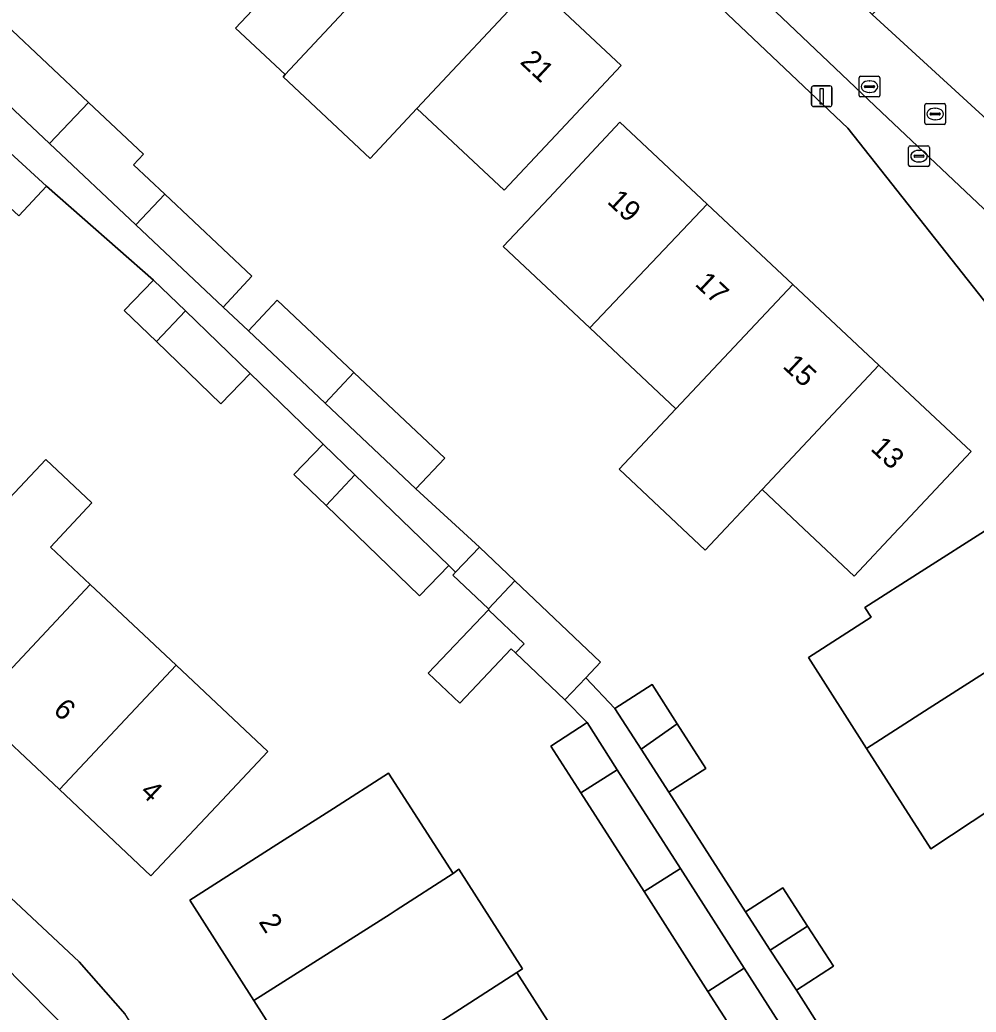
# Model space of a CAD drawing. Extents: x 158472 to 159562, y 388525 to 389606.
# Drawn here: x 159160.92 to 159207.13, y 389226.63 to 389274.6 of the extents above; entities that cross this region are included whole.
import ezdxf

# ---------------------------------------------------------------- set-up
doc = ezdxf.new("R2010")
doc.units = 0
for name, color, linetype in [('IMGEO_Brandkraan', 7, 'Continuous'), ('IMGEO_Erf', 7, 'Continuous'), ('IMGEO_Kolk', 7, 'Continuous'), ('IMGEO_Lichtmast', 7, 'Continuous'), ('IMGEO_Pand', 7, 'Continuous'), ('IMGEO_Pand_nummerreeks', 7, 'Continuous'), ('IMGEO_Rijbaan_lokaal_open', 7, 'Continuous'), ('IMGEO_Rioolput', 7, 'Continuous'), ('IMGEO_Voetpad_open', 7, 'Continuous')]:
    doc.layers.add(name, color=color, linetype=linetype)

msp = doc.modelspace()

# ---------------------------------------------------------------- linework, layer by layer
at = {"layer": 'IMGEO_Brandkraan'}
for p, q in [((159203.872, 389267.586), (159203.872, 389268.438)), ((159203.947, 389268.512), (159204.799, 389268.512)), ((159204.36, 389268.292), (159204.385, 389268.292)), ((159204.873, 389268.438), (159204.873, 389267.586)), ((159204.131, 389268.006), (159204.131, 389268.018)), ((159204.569, 389267.969), (159204.171, 389267.969)), ((159204.174, 389268.055), (159204.572, 389268.055)), ((159204.383, 389267.732), (159204.358, 389267.732)), ((159204.615, 389268.018), (159204.615, 389268.006)), ((159204.799, 389267.512), (159203.947, 389267.512))]:
    msp.add_line(p, q, dxfattribs=at)
for points in [[(159203.872, 389267.586), (159203.872, 389268.438)], [(159203.947, 389268.512), (159204.799, 389268.512)], [(159204.873, 389268.438), (159204.873, 389267.586)], [(159204.799, 389267.512), (159203.947, 389267.512)]]:
    msp.add_lwpolyline(points, dxfattribs=at)
for centre, radius, start, end in [((159203.949, 389268.436), 0.0765, 91.552, 178.448), ((159203.949, 389268.436), 0.0765, 91.552, 178.448), ((159204.797, 389268.436), 0.0765, 1.552, 88.448), ((159204.797, 389268.436), 0.0765, 1.552, 88.448), ((159204.171, 389268.015), 0.0403, 85.8775, 175.7526), ((159204.168, 389268.005), 0.0366, 178.938, 274.7102), ((159204.572, 389268.012), 0.043, 264.8664, 352.4533), ((159204.576, 389268.017), 0.0386, 1.7309, 96.639), ((159203.949, 389267.588), 0.0765, 181.552, 268.448), ((159203.949, 389267.588), 0.0765, 181.552, 268.448), ((159204.797, 389267.588), 0.0765, 271.552, 358.448), ((159204.797, 389267.588), 0.0765, 271.552, 358.448)]:
    msp.add_arc(centre, radius, start, end, dxfattribs=at)
for centre, major_axis, ratio, start_param, end_param in [((159204.359, 389268.012), (-0.387, 0.002), 0.722429, 4.712389, 7.853982), ((159204.384, 389268.012), (-0.39, 0.002), 0.717154, 1.570796, 4.712389)]:
    msp.add_ellipse(centre, major_axis=major_axis, ratio=ratio, start_param=start_param, end_param=end_param, dxfattribs=at)
at = {"layer": 'IMGEO_Erf'}
for points in [[(159233.498, 389225.39), (159224.966, 389238.955), (159216.237, 389250), (159200.934, 389269.362), (159159.334, 389308.772)], [(159160.458, 389300.042), (159164.611, 389296.154), (159168.8, 389292.232), (159172.993, 389288.307), (159177.187, 389284.381), (159181.544, 389280.301), (159185.762, 389276.352), (159189.979, 389272.404), (159186.562, 389268.754), (159184.328, 389266.368), (159180.111, 389270.316), (159177.856, 389267.907), (159173.638, 389271.856), (159173.735, 389271.96), (159171.341, 389274.202), (159173.502, 389276.504), (159171.545, 389278.336), (159169.179, 389275.8), (159164.942, 389279.755), (159167.325, 389282.286), (159163.126, 389286.217), (159158.969, 389290.11)], [(159160.273, 389274.349), (159164.238, 389270.613), (159166.896, 389268.109), (159166.412, 389267.595), (159167.923, 389266.171), (159172.132, 389262.205), (159170.748, 389260.713), (159171.963, 389259.568), (159173.359, 389261.049), (159177.067, 389257.556), (159181.454, 389253.422), (159180.059, 389251.94), (159183.134, 389249.117), (159184.844, 389247.491), (159188.987, 389243.55), (159188.267, 389242.793), (159189.68, 389241.321), (159191.474, 389242.469), (159192.683, 389240.579), (159194.069, 389238.411), (159192.276, 389237.263), (159195.989, 389231.477), (159197.787, 389232.644), (159198.989, 389230.793), (159200.243, 389228.861), (159198.445, 389227.694), (159202.197, 389221.821)], [(159195.997, 389224.786), (159194.171, 389227.64), (159191.086, 389232.463), (159188.032, 389237.238), (159186.585, 389239.499), (159188.33, 389240.637), (159187.255, 389241.729), (159184.868, 389244), (159184.666, 389244.192), (159182.176, 389241.573), (159180.657, 389243.018), (159183.565, 389246.076), (159183.589, 389246.101), (159183.564, 389246.125), (159181.844, 389247.761), (159181.982, 389247.906), (159181.647, 389248.225), (159180.231, 389246.76), (159175.718, 389251.126), (159174.159, 389252.633), (159175.576, 389254.098), (159173.012, 389256.577), (159172.045, 389257.513), (159170.628, 389256.048), (159167.525, 389259.05), (159165.97, 389260.553), (159167.387, 389262.018), (159162.207, 389266.568), (159160.879, 389265.123)], [(159160.171, 389251.215), (159162.172, 389253.348), (159164.406, 389251.251), (159162.401, 389249.115), (159164.318, 389247.311), (159168.471, 389243.402), (159172.905, 389239.228), (159170.682, 389236.866), (159167.255, 389233.225), (159162.83, 389237.39), (159158.677, 389241.299)], [(159211.376, 389225.157), (159214.088, 389226.901), (159211.016, 389231.709), (159207.945, 389236.516), (159204.937, 389234.527), (159201.835, 389239.386), (159199.028, 389243.784), (159202.063, 389245.722), (159201.759, 389246.198), (159204.485, 389247.94), (159207.71, 389250), (159208.698, 389250.631), (159209.101, 389250), (159211.812, 389245.756), (159214.883, 389240.95), (159217.946, 389236.156), (159221.013, 389231.354), (159224.08, 389226.553)], [(159142.406, 389249.076), (159163.783, 389229.067), (159166.016, 389226.539)], [(159175.3, 389222.383), (159172.23, 389227.193), (159169.129, 389232.053), (159173.345, 389234.743), (159175.717, 389236.256), (159176.074, 389236.484), (159178.732, 389238.18), (159181.855, 389233.341), (159182.141, 389233.55), (159185.215, 389228.732), (159184.941, 389228.553), (159188.011, 389223.741)]]:
    msp.add_lwpolyline(points, dxfattribs=at)
msp.add_lwpolyline([(159192.629, 389255.801), (159188.466, 389259.707), (159184.276, 389263.64), (159186.497, 389266.007), (159189.918, 389269.653), (159194.129, 389265.701), (159198.283, 389261.804), (159202.436, 389257.906), (159206.886, 389253.73), (159203.465, 389250.084), (159203.386, 389250), (159201.243, 389247.717), (159198.81, 389250), (159196.787, 389251.898), (159194.032, 389248.973), (159189.88, 389252.883)], close=True, dxfattribs=at)
at = {"layer": 'IMGEO_Kolk'}
for p, q in [((159204.73, 389270.552), (159205.582, 389270.552)), ((159204.655, 389269.626), (159204.655, 389270.478)), ((159204.914, 389270.046), (159204.914, 389270.058)), ((159204.957, 389270.095), (159205.355, 389270.095)), ((159205.143, 389270.332), (159205.168, 389270.332)), ((159205.398, 389270.058), (159205.398, 389270.046)), ((159205.656, 389270.478), (159205.656, 389269.626)), ((159205.582, 389269.552), (159204.73, 389269.552)), ((159205.352, 389270.009), (159204.954, 389270.009)), ((159205.166, 389269.772), (159205.141, 389269.772))]:
    msp.add_line(p, q, dxfattribs=at)
for points in [[(159204.73, 389270.552), (159205.582, 389270.552)], [(159204.655, 389269.626), (159204.655, 389270.478)], [(159205.656, 389270.478), (159205.656, 389269.626)], [(159205.582, 389269.552), (159204.73, 389269.552)]]:
    msp.add_lwpolyline(points, dxfattribs=at)
for centre, radius, start, end in [((159204.732, 389270.476), 0.0765, 91.552, 178.448), ((159204.732, 389270.476), 0.0765, 91.552, 178.448), ((159205.58, 389270.476), 0.0765, 1.552, 88.448), ((159205.58, 389270.476), 0.0765, 1.552, 88.448), ((159204.954, 389270.055), 0.0403, 85.8775, 175.7526), ((159204.951, 389270.045), 0.0366, 178.938, 274.7102), ((159205.355, 389270.052), 0.043, 264.8664, 352.4533), ((159205.359, 389270.057), 0.0386, 1.7309, 96.639), ((159204.732, 389269.628), 0.0765, 181.552, 268.448), ((159204.732, 389269.628), 0.0765, 181.552, 268.448), ((159205.58, 389269.628), 0.0765, 271.552, 358.448), ((159205.58, 389269.628), 0.0765, 271.552, 358.448)]:
    msp.add_arc(centre, radius, start, end, dxfattribs=at)
for centre, major_axis, ratio, start_param, end_param in [((159205.142, 389270.052), (-0.387, 0.002), 0.722429, 4.712389, 7.853982), ((159205.167, 389270.052), (-0.39, 0.002), 0.717154, 1.570796, 4.712389)]:
    msp.add_ellipse(centre, major_axis=major_axis, ratio=ratio, start_param=start_param, end_param=end_param, dxfattribs=at)
at = {"layer": 'IMGEO_Lichtmast'}
for p, q in [((159199.177, 389270.51), (159199.177, 389271.31)), ((159199.177, 389271.31), (159199.177, 389270.51)), ((159199.277, 389271.41), (159200.067, 389271.41)), ((159200.067, 389271.41), (159199.277, 389271.41)), ((159200.167, 389271.31), (159200.167, 389270.51)), ((159200.167, 389270.51), (159200.167, 389271.31)), ((159200.067, 389270.41), (159199.277, 389270.41)), ((159199.277, 389270.41), (159200.067, 389270.41))]:
    msp.add_line(p, q, dxfattribs=at)
msp.add_lwpolyline([(159199.597, 389271.285), (159199.747, 389271.285), (159199.747, 389270.535), (159199.597, 389270.535), (159199.597, 389271.285)], dxfattribs=at)
for centre, start, end in [((159199.277, 389271.31), 90, 180), ((159199.277, 389271.31), 90, 180), ((159200.067, 389271.31), 0, 90), ((159200.067, 389271.31), 360, 90), ((159199.277, 389270.51), 180, 270), ((159199.277, 389270.51), 180, 270), ((159200.067, 389270.51), 270, 0), ((159200.067, 389270.51), 270, 0)]:
    msp.add_arc(centre, 0.1, start, end, dxfattribs=at)
at = {"layer": 'IMGEO_Pand'}
for points in [[(159177.187, 389284.381), (159171.545, 389278.336), (159173.502, 389276.504), (159171.341, 389274.202), (159173.735, 389271.96), (159181.544, 389280.301)], [(159185.762, 389276.352), (159181.544, 389280.301), (159173.735, 389271.96), (159173.638, 389271.856), (159177.856, 389267.907), (159180.111, 389270.316)], [(159185.762, 389276.352), (159180.111, 389270.316), (159184.328, 389266.368), (159186.562, 389268.754), (159189.979, 389272.404)], [(159162.354, 389268.622), (159164.238, 389270.613), (159160.273, 389274.349), (159158.393, 389272.353)], [(159166.528, 389264.689), (159167.923, 389266.171), (159166.412, 389267.595), (159166.896, 389268.109), (159164.238, 389270.613), (159162.354, 389268.622)], [(159188.466, 389259.707), (159194.129, 389265.701), (159189.918, 389269.653), (159186.497, 389266.007), (159184.276, 389263.64)], [(159160.461, 389268.174), (159159.132, 389266.728), (159160.879, 389265.123), (159162.207, 389266.568)], [(159166.528, 389264.689), (159170.748, 389260.713), (159172.132, 389262.205), (159167.923, 389266.171)], [(159198.283, 389261.804), (159194.129, 389265.701), (159188.466, 389259.707), (159192.629, 389255.801)], [(159167.525, 389259.05), (159168.919, 389260.536), (159167.387, 389262.018), (159165.97, 389260.553)], [(159198.283, 389261.804), (159192.629, 389255.801), (159189.88, 389252.883), (159194.032, 389248.973), (159196.787, 389251.898), (159202.436, 389257.906)], [(159171.963, 389259.568), (159175.673, 389256.072), (159177.067, 389257.556), (159173.359, 389261.049)], [(159168.919, 389260.536), (159167.525, 389259.05), (159170.628, 389256.048), (159172.045, 389257.513)], [(159177.067, 389257.556), (159175.673, 389256.072), (159180.059, 389251.94), (159181.454, 389253.422)], [(159196.787, 389251.898), (159198.81, 389250), (159201.243, 389247.717), (159203.386, 389250), (159203.465, 389250.084), (159206.886, 389253.73), (159202.436, 389257.906)], [(159175.576, 389254.098), (159174.159, 389252.633), (159175.718, 389251.126), (159177.112, 389252.612)], [(159158.677, 389241.299), (159164.318, 389247.311), (159162.401, 389249.115), (159164.406, 389251.251), (159162.172, 389253.348), (159160.171, 389251.215), (159159.031, 389250), (159154.529, 389245.203)], [(159177.112, 389252.612), (159175.718, 389251.126), (159180.231, 389246.76), (159181.647, 389248.225)], [(159211.812, 389245.756), (159209.101, 389250), (159208.698, 389250.631), (159207.71, 389250), (159204.485, 389247.94), (159201.759, 389246.198), (159202.063, 389245.722), (159199.028, 389243.784), (159201.835, 389239.386), (159204.872, 389241.325)], [(159183.134, 389249.117), (159181.982, 389247.906), (159181.844, 389247.761), (159183.564, 389246.125), (159184.844, 389247.491)], [(159184.844, 389247.491), (159183.564, 389246.125), (159183.589, 389246.101), (159183.565, 389246.076), (159185.29, 389244.44), (159184.868, 389244), (159187.255, 389241.729), (159188.267, 389242.793), (159188.987, 389243.55)], [(159158.677, 389241.299), (159162.83, 389237.39), (159168.471, 389243.402), (159164.318, 389247.311)], [(159183.565, 389246.076), (159180.657, 389243.018), (159182.176, 389241.573), (159184.666, 389244.192), (159184.868, 389244), (159185.29, 389244.44)], [(159211.812, 389245.756), (159204.872, 389241.325), (159201.835, 389239.386), (159204.937, 389234.527), (159207.945, 389236.516), (159214.883, 389240.95)], [(159168.471, 389243.402), (159162.83, 389237.39), (159167.255, 389233.225), (159170.682, 389236.866), (159172.905, 389239.228)], [(159189.68, 389241.321), (159190.945, 389239.345), (159192.683, 389240.579), (159191.474, 389242.469)], [(159188.032, 389237.238), (159189.79, 389238.355), (159188.33, 389240.637), (159186.585, 389239.499)], [(159192.683, 389240.579), (159190.945, 389239.345), (159192.276, 389237.263), (159194.069, 389238.411)], [(159181.855, 389233.341), (159178.732, 389238.18), (159176.074, 389236.484), (159175.717, 389236.256), (159173.345, 389234.743), (159169.129, 389232.053), (159172.23, 389227.193), (159178.813, 389231.377), (159179.1, 389231.56)], [(159188.032, 389237.238), (159191.086, 389232.463), (159192.841, 389233.584), (159189.79, 389238.355)], [(159191.086, 389232.463), (159194.171, 389227.64), (159195.928, 389228.759), (159192.841, 389233.584)], [(159184.941, 389228.553), (159185.215, 389228.732), (159182.141, 389233.55), (159181.855, 389233.341), (159179.1, 389231.56), (159178.813, 389231.377), (159172.23, 389227.193), (159175.3, 389222.383), (159182.17, 389226.77)], [(159195.989, 389231.477), (159197.183, 389229.638), (159198.989, 389230.793), (159197.787, 389232.644)], [(159198.989, 389230.793), (159197.183, 389229.638), (159198.445, 389227.694), (159200.243, 389228.861)], [(159178.366, 389217.578), (159188.011, 389223.741), (159184.941, 389228.553), (159182.17, 389226.77), (159175.3, 389222.383)], [(159197.275, 389222.874), (159198.991, 389223.969), (159195.928, 389228.759), (159194.171, 389227.64), (159195.997, 389224.786), (159194.841, 389224.047), (159195.904, 389222.385), (159197.099, 389223.149)]]:
    msp.add_lwpolyline(points, close=True, dxfattribs=at)
at = {"layer": 'IMGEO_Rijbaan_lokaal_open'}
msp.add_lwpolyline([(159202.102, 389274.857), (159184.022, 389292.111), (159163.36, 389311.584), (159161.216, 389309.283), (159179.875, 389291.701), (159202.566, 389270.139), (159213.599, 389259.718), (159219.82, 389250), (159234.642, 389226.846), (159237.316, 389228.642), (159223.585, 389250), (159222.555, 389251.603), (159215.49, 389262.592)], close=True, dxfattribs=at)
for points in [[(159224.784, 389290.431), (159231.283, 389294.623), (159229.054, 389298.091), (159221.398, 389293.172), (159220.176, 389294.249), (159203.675, 389276.544), (159203.329, 389276.173), (159202.102, 389274.857), (159215.49, 389262.592), (159210.787, 389269.877), (159207.64, 389274.751), (159209.406, 389276.582), (159212.174, 389279.452)], [(159181.854, 389196.208), (159180.673, 389198.07), (159178.944, 389200.794), (159177.429, 389203.183), (159175.723, 389205.871), (159174.123, 389208.392), (159172.504, 389210.944), (159170.11, 389214.716), (159168.472, 389217.298), (159166.852, 389219.852), (159166.678, 389220.126), (159165.218, 389222.426), (159164.655, 389223.314), (159163.447, 389225.021), (159163.734, 389225.269), (159159.984, 389229.07), (159159.642, 389228.893), (159155.096, 389223.833), (159163.483, 389215.615), (159164.078, 389214.769), (159178.053, 389192.773), (159178.274, 389192.424), (159178.536, 389192.158)]]:
    msp.add_lwpolyline(points, dxfattribs=at)
at = {"layer": 'IMGEO_Rioolput'}
for p, q in [((159201.477, 389270.948), (159201.477, 389271.8)), ((159201.552, 389271.874), (159202.404, 389271.874)), ((159201.965, 389271.654), (159201.99, 389271.654)), ((159202.478, 389271.8), (159202.478, 389270.948)), ((159201.736, 389271.368), (159201.736, 389271.38)), ((159202.174, 389271.331), (159201.776, 389271.331)), ((159201.779, 389271.417), (159202.177, 389271.417)), ((159201.988, 389271.094), (159201.963, 389271.094)), ((159202.22, 389271.38), (159202.22, 389271.368)), ((159202.404, 389270.874), (159201.552, 389270.874))]:
    msp.add_line(p, q, dxfattribs=at)
for points in [[(159201.477, 389270.948), (159201.477, 389271.8)], [(159201.552, 389271.874), (159202.404, 389271.874)], [(159202.478, 389271.8), (159202.478, 389270.948)], [(159202.404, 389270.874), (159201.552, 389270.874)]]:
    msp.add_lwpolyline(points, dxfattribs=at)
for centre, radius, start, end in [((159201.554, 389271.798), 0.0765, 91.552, 178.448), ((159201.554, 389271.798), 0.0765, 91.552, 178.448), ((159202.402, 389271.798), 0.0765, 1.552, 88.448), ((159202.402, 389271.798), 0.0765, 1.552, 88.448), ((159201.776, 389271.377), 0.0403, 85.8775, 175.7526), ((159201.773, 389271.367), 0.0366, 178.938, 274.7102), ((159202.177, 389271.374), 0.043, 264.8664, 352.4533), ((159202.181, 389271.379), 0.0386, 1.7309, 96.639), ((159201.554, 389270.95), 0.0765, 181.552, 268.448), ((159201.554, 389270.95), 0.0765, 181.552, 268.448), ((159202.402, 389270.95), 0.0765, 271.552, 358.448), ((159202.402, 389270.95), 0.0765, 271.552, 358.448)]:
    msp.add_arc(centre, radius, start, end, dxfattribs=at)
for centre, major_axis, ratio, start_param, end_param in [((159201.964, 389271.374), (-0.387, 0.002), 0.722429, 4.712389, 7.853982), ((159201.989, 389271.374), (-0.39, 0.002), 0.717154, 1.570796, 4.712389)]:
    msp.add_ellipse(centre, major_axis=major_axis, ratio=ratio, start_param=start_param, end_param=end_param, dxfattribs=at)
at = {"layer": 'IMGEO_Voetpad_open'}
for points in [[(159206.734, 389205.297), (159206.467, 389205.719), (159209.645, 389207.762), (159209.912, 389207.34), (159210.737, 389207.87), (159210.47, 389208.292), (159213.699, 389210.368), (159213.966, 389209.946), (159216.964, 389211.873), (159230.169, 389220.255), (159232.515, 389221.745), (159234.871, 389223.24), (159234.313, 389224.118), (159234.642, 389226.846), (159219.82, 389250), (159213.599, 389259.718), (159202.566, 389270.139), (159179.875, 389291.701), (159161.216, 389309.283), (159158.649, 389308.919)], [(159159.334, 389308.772), (159200.934, 389269.362), (159216.237, 389250), (159224.966, 389238.955), (159233.498, 389225.39), (159227.35, 389221.435), (159220.412, 389217.002), (159212.451, 389211.9), (159209.735, 389210.165), (159208.428, 389209.355), (159205.734, 389207.633), (159197.768, 389202.488), (159190.823, 389198.057), (159188.016, 389196.245), (159187.463, 389195.888), (159185.632, 389195.955), (159185.06, 389196.846), (159176.838, 389209.665), (159175.321, 389212.031), (159169.184, 389221.6), (159166.016, 389226.539), (159163.783, 389229.067), (159142.406, 389249.076)], [(159160.461, 389268.174), (159162.207, 389266.568), (159167.387, 389262.018), (159168.919, 389260.536), (159172.045, 389257.513), (159173.012, 389256.577), (159175.576, 389254.098), (159177.112, 389252.612), (159181.647, 389248.225), (159181.982, 389247.906), (159183.134, 389249.117), (159180.059, 389251.94), (159175.673, 389256.072), (159171.963, 389259.568), (159170.748, 389260.713), (159166.528, 389264.689), (159162.354, 389268.622), (159158.393, 389272.353)], [(159202.197, 389221.821), (159198.445, 389227.694), (159197.183, 389229.638), (159195.989, 389231.477), (159192.276, 389237.263), (159190.945, 389239.345), (159189.68, 389241.321), (159188.267, 389242.793), (159187.255, 389241.729), (159188.33, 389240.637), (159189.79, 389238.355), (159192.841, 389233.584), (159195.928, 389228.759), (159198.991, 389223.969)], [(159159.984, 389229.07), (159163.734, 389225.269)]]:
    msp.add_lwpolyline(points, dxfattribs=at)

# ---------------------------------------------------------------- texts
at = {"layer": 'IMGEO_Pand_nummerreeks'}
for s, rotation, p in [('21', 316.8867, (159185.05, 389272.526)), ('19', 316.8198, (159189.259, 389265.774)), ('17', 316.8198, (159193.501, 389261.793)), ('15', 316.8198, (159197.743, 389257.812)), ('13', 316.8198, (159201.985, 389253.832)), ('6', 316.7328, (159162.486, 389241.174)), ('4', 316.7328, (159166.683, 389237.224)), ('2', 302.5438, (159172.436, 389231.002))]:
    msp.add_text(s, height=1, rotation=rotation, dxfattribs=at).set_placement(p)

doc.saveas('drawing.dxf')
